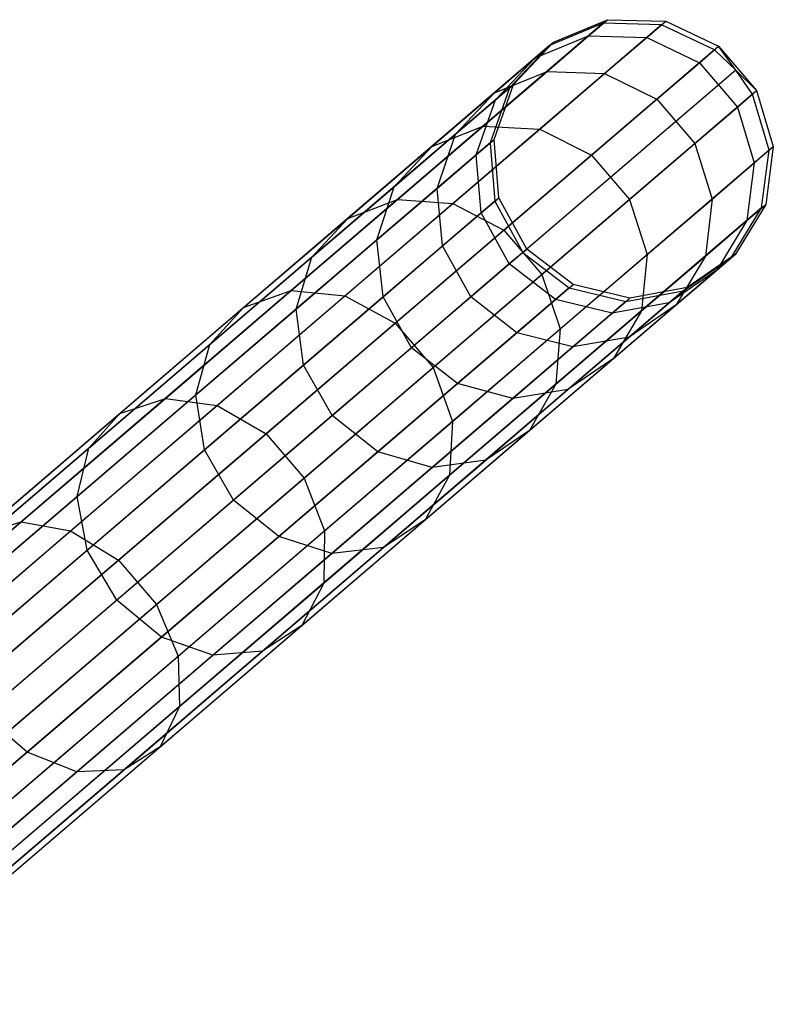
# Model space of a CAD drawing. Extents: x -189 to 189, y -189 to 189.
# Tile 563 of 591: x 138.76 to 144.13, y 116.6 to 123.61. Entities that reach past the tile are written whole.
import ezdxf

# ---------------------------------------------------------------- set-up
doc = ezdxf.new("R2010")
doc.units = 0
doc.header["$LTSCALE"] = 25.4
doc.layers.get('0').update_dxf_attribs({"linetype": 'CONTINUOUS'})

# ---------------------------------------------------------------- blocks, each defined once
blk = doc.blocks.new('CAMELEON-KENAI-C-12244_STL')
at = {"color": 0}
for p, q in [((142.564, 123.452, -28.8422), (142.9478, 123.6116, -28.8293)), ((142.564, 123.452, -28.8422), (142.9478, 123.6116, -28.8293)), ((142.8139, 123.4969, -26.7356), (142.9478, 123.6116, -28.8293)), ((142.8139, 123.4969, -26.7356), (142.9478, 123.6116, -28.8293)), ((142.9182, 123.5862, -30.93), (142.9478, 123.6116, -28.8293)), ((142.9182, 123.5862, -30.93), (142.9478, 123.6116, -28.8293)), ((142.9478, 123.6116, -28.8293), (143.3634, 123.6012, -28.8192)), ((142.9478, 123.6116, -28.8293), (143.3634, 123.6012, -28.8192)), ((143.2275, 123.4848, -26.6939), (143.3634, 123.6012, -28.8192)), ((143.2275, 123.4848, -26.6939), (143.3634, 123.6012, -28.8192)), ((143.3333, 123.5755, -30.9516), (143.3634, 123.6012, -28.8192)), ((143.3333, 123.5755, -30.9516), (143.3634, 123.6012, -28.8192)), ((143.3634, 123.6012, -28.8192), (143.7389, 123.4227, -28.8136)), ((143.3634, 123.6012, -28.8192), (143.7389, 123.4227, -28.8136)), ((142.9182, 123.5862, -30.93), (137.0769, 118.5817, -140.93)), ((142.9182, 123.5862, -30.93), (137.0769, 118.5817, -140.93)), ((143.3333, 123.5755, -30.9516), (137.492, 118.571, -140.9516)), ((143.3333, 123.5755, -30.9516), (137.492, 118.571, -140.9516)), ((142.9182, 123.5862, -30.93), (142.535, 123.4271, -30.9024)), ((142.9182, 123.5862, -30.93), (142.535, 123.4271, -30.9024)), ((143.3333, 123.5755, -30.9516), (142.9182, 123.5862, -30.93)), ((143.3333, 123.5755, -30.9516), (142.9182, 123.5862, -30.93)), ((143.7086, 123.3968, -30.9634), (143.3333, 123.5755, -30.9516)), ((143.7086, 123.3968, -30.9634), (143.3333, 123.5755, -30.9516)), ((142.4328, 123.3395, -26.7889), (142.8139, 123.4969, -26.7356)), ((142.4328, 123.3395, -26.7889), (142.8139, 123.4969, -26.7356)), ((142.518, 123.2434, -24.6709), (142.8139, 123.4969, -26.7356)), ((142.518, 123.2434, -24.6709), (142.8139, 123.4969, -26.7356)), ((142.8139, 123.4969, -26.7356), (143.2275, 123.4848, -26.6939)), ((142.8139, 123.4969, -26.7356), (143.2275, 123.4848, -26.6939)), ((142.9271, 123.2275, -24.5981), (143.2275, 123.4848, -26.6939)), ((142.9271, 123.2275, -24.5981), (143.2275, 123.4848, -26.6939)), ((143.2275, 123.4848, -26.6939), (143.6019, 123.3054, -26.6711)), ((143.2275, 123.4848, -26.6939), (143.6019, 123.3054, -26.6711)), ((142.535, 123.4271, -30.9024), (136.6937, 118.4226, -140.9024)), ((142.535, 123.4271, -30.9024), (136.6937, 118.4226, -140.9024)), ((143.7086, 123.3968, -30.9634), (137.8673, 118.3923, -140.9634)), ((143.7086, 123.3968, -30.9634), (137.8673, 118.3923, -140.9634)), ((142.535, 123.4271, -30.9024), (142.25, 123.1257, -30.8736)), ((142.535, 123.4271, -30.9024), (142.25, 123.1257, -30.8736)), ((142.2784, 123.1501, -28.8557), (142.564, 123.452, -28.8422)), ((142.2784, 123.1501, -28.8557), (142.564, 123.452, -28.8422)), ((142.4328, 123.3395, -26.7889), (142.564, 123.452, -28.8422)), ((142.4328, 123.3395, -26.7889), (142.564, 123.452, -28.8422)), ((142.535, 123.4271, -30.9024), (142.564, 123.452, -28.8422)), ((142.535, 123.4271, -30.9024), (142.564, 123.452, -28.8422)), ((143.6019, 123.3054, -26.6711), (143.7389, 123.4227, -28.8136)), ((143.6019, 123.3054, -26.6711), (143.7389, 123.4227, -28.8136)), ((143.7086, 123.3968, -30.9634), (143.7389, 123.4227, -28.8136)), ((143.7086, 123.3968, -30.9634), (143.7389, 123.4227, -28.8136)), ((143.8604, 123.2531, -30.9649), (143.7086, 123.3968, -30.9634)), ((143.8604, 123.2531, -30.9649), (143.7086, 123.3968, -30.9634)), ((143.8604, 123.2531, -30.9649), (143.7389, 123.4227, -28.8136)), ((143.7389, 123.4227, -28.8136), (144.0094, 123.1069, -28.8136)), ((143.8604, 123.2531, -30.9649), (143.7389, 123.4227, -28.8136)), ((143.7389, 123.4227, -28.8136), (144.0094, 123.1069, -28.8136)), ((142.1426, 123.0909, -24.7641), (142.4328, 123.3395, -26.7889)), ((142.1426, 123.0909, -24.7641), (142.4328, 123.3395, -26.7889)), ((142.1499, 123.0399, -26.8446), (142.4328, 123.3395, -26.7889)), ((142.1499, 123.0399, -26.8446), (142.4328, 123.3395, -26.7889)), ((143.8604, 123.2531, -30.9649), (138.0191, 118.2486, -140.9649)), ((143.8604, 123.2531, -30.9649), (138.0191, 118.2486, -140.9649)), ((143.2991, 123.0459, -24.5583), (143.6019, 123.3054, -26.6711)), ((143.2991, 123.0459, -24.5583), (143.6019, 123.3054, -26.6711)), ((143.6019, 123.3054, -26.6711), (143.8725, 122.9896, -26.6711)), ((143.6019, 123.3054, -26.6711), (143.8725, 122.9896, -26.6711)), ((143.9792, 123.081, -30.9634), (143.8604, 123.2531, -30.9649)), ((143.8604, 123.2531, -30.9649), (144.0094, 123.1069, -28.8136)), ((143.8604, 123.2531, -30.9649), (144.0094, 123.1069, -28.8136)), ((143.9792, 123.081, -30.9634), (143.8604, 123.2531, -30.9649)), ((142.0632, 122.8537, -22.657), (142.518, 123.2434, -24.6709)), ((142.0632, 122.8537, -22.657), (142.518, 123.2434, -24.6709)), ((142.1426, 123.0909, -24.7641), (142.518, 123.2434, -24.6709)), ((142.1426, 123.0909, -24.7641), (142.518, 123.2434, -24.6709)), ((142.4654, 122.8319, -22.5538), (142.9271, 123.2275, -24.5981)), ((142.4654, 122.8319, -22.5538), (142.9271, 123.2275, -24.5981)), ((142.518, 123.2434, -24.6709), (142.9271, 123.2275, -24.5981)), ((142.518, 123.2434, -24.6709), (142.9271, 123.2275, -24.5981)), ((142.9271, 123.2275, -24.5981), (143.2991, 123.0459, -24.5583)), ((142.9271, 123.2275, -24.5981), (143.2991, 123.0459, -24.5583)), ((142.25, 123.1257, -30.8736), (136.4087, 118.1212, -140.8736)), ((142.25, 123.1257, -30.8736), (136.4087, 118.1212, -140.8736)), ((142.25, 123.1257, -30.8736), (142.1125, 122.7341, -30.8485)), ((142.25, 123.1257, -30.8736), (142.1125, 122.7341, -30.8485)), ((142.1404, 122.758, -28.8675), (142.2784, 123.1501, -28.8557)), ((142.1404, 122.758, -28.8675), (142.2784, 123.1501, -28.8557)), ((142.1499, 123.0399, -26.8446), (142.2784, 123.1501, -28.8557)), ((142.1499, 123.0399, -26.8446), (142.2784, 123.1501, -28.8557)), ((142.25, 123.1257, -30.8736), (142.2784, 123.1501, -28.8557)), ((142.25, 123.1257, -30.8736), (142.2784, 123.1501, -28.8557)), ((143.9792, 123.081, -30.9634), (138.1378, 118.0765, -140.9634)), ((143.9792, 123.081, -30.9634), (138.1378, 118.0765, -140.9634)), ((141.6965, 122.7087, -22.789), (142.1426, 123.0909, -24.7641)), ((141.6965, 122.7087, -22.789), (142.1426, 123.0909, -24.7641)), ((141.8656, 122.7964, -24.8615), (142.1426, 123.0909, -24.7641)), ((141.8656, 122.7964, -24.8615), (142.1426, 123.0909, -24.7641)), ((141.8656, 122.7964, -24.8615), (142.1499, 123.0399, -26.8446)), ((141.8656, 122.7964, -24.8615), (142.1499, 123.0399, -26.8446)), ((142.0141, 122.6498, -26.8932), (142.1499, 123.0399, -26.8446)), ((142.0141, 122.6498, -26.8932), (142.1499, 123.0399, -26.8446)), ((142.8336, 122.6471, -22.4974), (143.2991, 123.0459, -24.5583)), ((142.8336, 122.6471, -22.4974), (143.2991, 123.0459, -24.5583)), ((143.2991, 123.0459, -24.5583), (143.5696, 122.7301, -24.5583)), ((143.2991, 123.0459, -24.5583), (143.5696, 122.7301, -24.5583)), ((143.8725, 122.9896, -26.6711), (144.0094, 123.1069, -28.8136)), ((143.8725, 122.9896, -26.6711), (144.0094, 123.1069, -28.8136)), ((143.9792, 123.081, -30.9634), (144.0094, 123.1069, -28.8136)), ((143.9792, 123.081, -30.9634), (144.0094, 123.1069, -28.8136)), ((144.0982, 122.6827, -30.9516), (143.9792, 123.081, -30.9634)), ((144.0982, 122.6827, -30.9516), (143.9792, 123.081, -30.9634)), ((144.0094, 123.1069, -28.8136), (144.1282, 122.7085, -28.8192)), ((144.0094, 123.1069, -28.8136), (144.1282, 122.7085, -28.8192)), ((143.5696, 122.7301, -24.5583), (143.8725, 122.9896, -26.6711)), ((143.5696, 122.7301, -24.5583), (143.8725, 122.9896, -26.6711)), ((143.8725, 122.9896, -26.6711), (143.9923, 122.5921, -26.6939)), ((143.8725, 122.9896, -26.6711), (143.9923, 122.5921, -26.6939)), ((141.4542, 122.3319, -20.7149), (142.0632, 122.8537, -22.657)), ((141.4542, 122.3319, -20.7149), (142.0632, 122.8537, -22.657)), ((141.6965, 122.7087, -22.789), (142.0632, 122.8537, -22.657)), ((141.6965, 122.7087, -22.789), (142.0632, 122.8537, -22.657)), ((141.8472, 122.3023, -20.5825), (142.4654, 122.8319, -22.5538)), ((141.8472, 122.3023, -20.5825), (142.4654, 122.8319, -22.5538)), ((142.0632, 122.8537, -22.657), (142.4654, 122.8319, -22.5538)), ((142.0632, 122.8537, -22.657), (142.4654, 122.8319, -22.5538)), ((142.4654, 122.8319, -22.5538), (142.8336, 122.6471, -22.4974)), ((142.4654, 122.8319, -22.5538), (142.8336, 122.6471, -22.4974)), ((141.4287, 122.4221, -22.927), (141.8656, 122.7964, -24.8615)), ((141.4287, 122.4221, -22.927), (141.8656, 122.7964, -24.8615)), ((141.7351, 122.4108, -24.9463), (141.8656, 122.7964, -24.8615)), ((141.7351, 122.4108, -24.9463), (141.8656, 122.7964, -24.8615)), ((142.0141, 122.6498, -26.8932), (142.1404, 122.758, -28.8675)), ((142.0141, 122.6498, -26.8932), (142.1404, 122.758, -28.8675)), ((142.1125, 122.7341, -30.8485), (142.1404, 122.758, -28.8675)), ((142.1125, 122.7341, -30.8485), (142.1404, 122.758, -28.8675)), ((142.1738, 122.3436, -28.8755), (142.1404, 122.758, -28.8675)), ((142.1738, 122.3436, -28.8755), (142.1404, 122.758, -28.8675)), ((142.1125, 122.7341, -30.8485), (136.2712, 117.7296, -140.8484)), ((142.1125, 122.7341, -30.8485), (136.2712, 117.7296, -140.8484)), ((141.0992, 122.197, -20.8844), (141.6965, 122.7087, -22.789)), ((141.0992, 122.197, -20.8844), (141.6965, 122.7087, -22.789)), ((141.4287, 122.4221, -22.927), (141.6965, 122.7087, -22.789)), ((141.4287, 122.4221, -22.927), (141.6965, 122.7087, -22.789)), ((142.1125, 122.7341, -30.8485), (142.1462, 122.32, -30.8314)), ((142.1125, 122.7341, -30.8485), (142.1462, 122.32, -30.8314)), ((143.1042, 122.3314, -22.4974), (143.5696, 122.7301, -24.5583)), ((143.1042, 122.3314, -22.4974), (143.5696, 122.7301, -24.5583)), ((143.5696, 122.7301, -24.5583), (143.692, 122.3347, -24.5981)), ((143.5696, 122.7301, -24.5583), (143.692, 122.3347, -24.5981)), ((143.9923, 122.5921, -26.6939), (144.1282, 122.7085, -28.8192)), ((143.9923, 122.5921, -26.6939), (144.1282, 122.7085, -28.8192)), ((144.1282, 122.7085, -28.8192), (144.0747, 122.2962, -28.8293)), ((144.1282, 122.7085, -28.8192), (144.0747, 122.2962, -28.8293)), ((144.0982, 122.6827, -30.9516), (144.1282, 122.7085, -28.8192)), ((144.0982, 122.6827, -30.9516), (144.1282, 122.7085, -28.8192)), ((144.0982, 122.6827, -30.9516), (138.2569, 117.6782, -140.9516)), ((144.0982, 122.6827, -30.9516), (138.2569, 117.6782, -140.9516)), ((141.7351, 122.4108, -24.9463), (142.0141, 122.6498, -26.8932)), ((141.7351, 122.4108, -24.9463), (142.0141, 122.6498, -26.8932)), ((142.0491, 122.2368, -26.9262), (142.0141, 122.6498, -26.8932)), ((142.0491, 122.2368, -26.9262), (142.0141, 122.6498, -26.8932)), ((142.2104, 122.1132, -20.51), (142.8336, 122.6471, -22.4974)), ((142.2104, 122.1132, -20.51), (142.8336, 122.6471, -22.4974)), ((142.8336, 122.6471, -22.4974), (143.1042, 122.3314, -22.4974)), ((142.8336, 122.6471, -22.4974), (143.1042, 122.3314, -22.4974)), ((144.0451, 122.2709, -30.93), (144.0982, 122.6827, -30.9516)), ((144.0451, 122.2709, -30.93), (144.0982, 122.6827, -30.9516)), ((143.692, 122.3347, -24.5981), (143.9923, 122.5921, -26.6939)), ((143.692, 122.3347, -24.5981), (143.9923, 122.5921, -26.6939)), ((143.9923, 122.5921, -26.6939), (143.9408, 122.1816, -26.7356)), ((143.9923, 122.5921, -26.6939), (143.9408, 122.1816, -26.7356)), ((140.8438, 121.9209, -21.0616), (141.4287, 122.4221, -22.927)), ((140.8438, 121.9209, -21.0616), (141.4287, 122.4221, -22.927)), ((141.3062, 122.0433, -23.0472), (141.4287, 122.4221, -22.927)), ((141.3062, 122.0433, -23.0472), (141.4287, 122.4221, -22.927)), ((141.3062, 122.0433, -23.0472), (141.7351, 122.4108, -24.9463)), ((141.3062, 122.0433, -23.0472), (141.7351, 122.4108, -24.9463)), ((141.7736, 122.0008, -25.0039), (141.7351, 122.4108, -24.9463)), ((141.7736, 122.0008, -25.0039), (141.7351, 122.4108, -24.9463)), ((142.0491, 122.2368, -26.9262), (142.1738, 122.3436, -28.8755)), ((142.0491, 122.2368, -26.9262), (142.1738, 122.3436, -28.8755)), ((142.1462, 122.32, -30.8314), (142.1738, 122.3436, -28.8755)), ((142.1462, 122.32, -30.8314), (142.1738, 122.3436, -28.8755)), ((142.3728, 121.9785, -28.8783), (142.1738, 122.3436, -28.8755)), ((142.3728, 121.9785, -28.8783), (142.1738, 122.3436, -28.8755)), ((142.1462, 122.32, -30.8314), (136.3049, 117.3155, -140.8314)), ((142.1462, 122.32, -30.8314), (136.3049, 117.3155, -140.8314)), ((144.0451, 122.2709, -30.93), (138.2038, 117.2664, -140.93)), ((144.0451, 122.2709, -30.93), (138.2038, 117.2664, -140.93)), ((140.6974, 121.6836, -18.8651), (141.4542, 122.3319, -20.7149)), ((140.6974, 121.6836, -18.8651), (141.4542, 122.3319, -20.7149)), ((141.0791, 121.6442, -18.7048), (141.8472, 122.3023, -20.5825)), ((141.0791, 121.6442, -18.7048), (141.8472, 122.3023, -20.5825)), ((141.0992, 122.197, -20.8844), (141.4542, 122.3319, -20.7149)), ((141.0992, 122.197, -20.8844), (141.4542, 122.3319, -20.7149)), ((141.4542, 122.3319, -20.7149), (141.8472, 122.3023, -20.5825)), ((141.4542, 122.3319, -20.7149), (141.8472, 122.3023, -20.5825)), ((141.8472, 122.3023, -20.5825), (142.2104, 122.1132, -20.51)), ((141.8472, 122.3023, -20.5825), (142.2104, 122.1132, -20.51)), ((142.1462, 122.32, -30.8314), (142.3453, 121.955, -30.8254)), ((142.1462, 122.32, -30.8314), (142.3453, 121.955, -30.8254)), ((142.481, 121.7974, -20.51), (143.1042, 122.3314, -22.4974)), ((142.481, 121.7974, -20.51), (143.1042, 122.3314, -22.4974)), ((143.1042, 122.3314, -22.4974), (143.2303, 121.9392, -22.5538)), ((143.1042, 122.3314, -22.4974), (143.2303, 121.9392, -22.5538)), ((143.2303, 121.9392, -22.5538), (143.692, 122.3347, -24.5981)), ((143.2303, 121.9392, -22.5538), (143.692, 122.3347, -24.5981)), ((143.692, 122.3347, -24.5981), (143.6449, 121.928, -24.6709)), ((143.692, 122.3347, -24.5981), (143.6449, 121.928, -24.6709)), ((143.8291, 121.9166, -30.9024), (144.0451, 122.2709, -30.93)), ((143.8291, 121.9166, -30.9024), (144.0451, 122.2709, -30.93)), ((144.0747, 122.2962, -28.8293), (143.8581, 121.9415, -28.8422)), ((144.0747, 122.2962, -28.8293), (143.8581, 121.9415, -28.8422)), ((143.9408, 122.1816, -26.7356), (144.0747, 122.2962, -28.8293)), ((143.9408, 122.1816, -26.7356), (144.0747, 122.2962, -28.8293)), ((144.0451, 122.2709, -30.93), (144.0747, 122.2962, -28.8293)), ((144.0451, 122.2709, -30.93), (144.0747, 122.2962, -28.8293)), ((140.3571, 121.5612, -19.0703), (141.0992, 122.197, -20.8844)), ((140.3571, 121.5612, -19.0703), (141.0992, 122.197, -20.8844)), ((140.8438, 121.9209, -21.0616), (141.0992, 122.197, -20.8844)), ((140.8438, 121.9209, -21.0616), (141.0992, 122.197, -20.8844)), ((141.7736, 122.0008, -25.0039), (142.0491, 122.2368, -26.9262)), ((141.7736, 122.0008, -25.0039), (142.0491, 122.2368, -26.9262)), ((142.2487, 121.8722, -26.9378), (142.0491, 122.2368, -26.9262)), ((142.2487, 121.8722, -26.9378), (142.0491, 122.2368, -26.9262)), ((143.6449, 121.928, -24.6709), (143.9408, 122.1816, -26.7356)), ((143.6449, 121.928, -24.6709), (143.9408, 122.1816, -26.7356)), ((143.9408, 122.1816, -26.7356), (143.7269, 121.829, -26.7889)), ((143.9408, 122.1816, -26.7356), (143.7269, 121.829, -26.7889)), ((141.436, 121.4498, -18.6171), (142.2104, 122.1132, -20.51)), ((141.436, 121.4498, -18.6171), (142.2104, 122.1132, -20.51)), ((142.2104, 122.1132, -20.51), (142.481, 121.7974, -20.51)), ((142.2104, 122.1132, -20.51), (142.481, 121.7974, -20.51)), ((140.7319, 121.5513, -21.2159), (141.3062, 122.0433, -23.0472)), ((140.7319, 121.5513, -21.2159), (141.3062, 122.0433, -23.0472)), ((141.3501, 121.638, -23.1288), (141.3062, 122.0433, -23.0472)), ((141.3501, 121.638, -23.1288), (141.3062, 122.0433, -23.0472)), ((141.3501, 121.638, -23.1288), (141.7736, 122.0008, -25.0039)), ((141.3501, 121.638, -23.1288), (141.7736, 122.0008, -25.0039)), ((141.9744, 121.6372, -25.0242), (141.7736, 122.0008, -25.0039)), ((141.9744, 121.6372, -25.0242), (141.7736, 122.0008, -25.0039)), ((142.3453, 121.955, -30.8254), (136.504, 116.9505, -140.8254)), ((142.3453, 121.955, -30.8254), (136.504, 116.9505, -140.8254)), ((143.8291, 121.9166, -30.9024), (137.9878, 116.9121, -140.9024)), ((143.8291, 121.9166, -30.9024), (137.9878, 116.9121, -140.9024)), ((140.1169, 121.2981, -19.2848), (140.8438, 121.9209, -21.0616)), ((140.1169, 121.2981, -19.2848), (140.8438, 121.9209, -21.0616)), ((140.7319, 121.5513, -21.2159), (140.8438, 121.9209, -21.0616)), ((140.7319, 121.5513, -21.2159), (140.8438, 121.9209, -21.0616)), ((142.3728, 121.9785, -28.8783), (142.2487, 121.8722, -26.9378)), ((142.3728, 121.9785, -28.8783), (142.2487, 121.8722, -26.9378)), ((142.3453, 121.955, -30.8254), (142.3728, 121.9785, -28.8783)), ((142.3453, 121.955, -30.8254), (142.3728, 121.9785, -28.8783)), ((142.3453, 121.955, -30.8254), (142.6754, 121.7022, -30.8314)), ((142.3453, 121.955, -30.8254), (142.6754, 121.7022, -30.8314)), ((142.703, 121.7258, -28.8755), (142.3728, 121.9785, -28.8783)), ((142.703, 121.7258, -28.8755), (142.3728, 121.9785, -28.8783)), ((142.6121, 121.4095, -20.5825), (143.2303, 121.9392, -22.5538)), ((142.6121, 121.4095, -20.5825), (143.2303, 121.9392, -22.5538)), ((143.2303, 121.9392, -22.5538), (143.1901, 121.5384, -22.657)), ((143.2303, 121.9392, -22.5538), (143.1901, 121.5384, -22.657)), ((143.1901, 121.5384, -22.657), (143.6449, 121.928, -24.6709)), ((143.1901, 121.5384, -22.657), (143.6449, 121.928, -24.6709)), ((143.6449, 121.928, -24.6709), (143.4367, 121.5804, -24.7641)), ((143.6449, 121.928, -24.6709), (143.4367, 121.5804, -24.7641)), ((143.4876, 121.6812, -30.8736), (143.8291, 121.9166, -30.9024)), ((143.4876, 121.6812, -30.8736), (143.8291, 121.9166, -30.9024)), ((143.8581, 121.9415, -28.8422), (143.516, 121.7056, -28.8557)), ((143.8581, 121.9415, -28.8422), (143.516, 121.7056, -28.8557)), ((143.7269, 121.829, -26.7889), (143.8581, 121.9415, -28.8422)), ((143.7269, 121.829, -26.7889), (143.8581, 121.9415, -28.8422)), ((143.8291, 121.9166, -30.9024), (143.8581, 121.9415, -28.8422)), ((143.8291, 121.9166, -30.9024), (143.8581, 121.9415, -28.8422)), ((142.2487, 121.8722, -26.9378), (141.9744, 121.6372, -25.0242)), ((142.2487, 121.8722, -26.9378), (141.9744, 121.6372, -25.0242)), ((142.5784, 121.6191, -26.9262), (142.2487, 121.8722, -26.9378)), ((142.5784, 121.6191, -26.9262), (142.2487, 121.8722, -26.9378)), ((141.7066, 121.134, -18.6171), (142.481, 121.7974, -20.51)), ((141.7066, 121.134, -18.6171), (142.481, 121.7974, -20.51)), ((142.481, 121.7974, -20.51), (142.6121, 121.4095, -20.5825)), ((142.481, 121.7974, -20.51), (142.6121, 121.4095, -20.5825)), ((143.7269, 121.829, -26.7889), (143.3874, 121.5954, -26.8446)), ((143.7269, 121.829, -26.7889), (143.3874, 121.5954, -26.8446)), ((143.4367, 121.5804, -24.7641), (143.7269, 121.829, -26.7889)), ((143.4367, 121.5804, -24.7641), (143.7269, 121.829, -26.7889)), ((142.5784, 121.6191, -26.9262), (142.703, 121.7258, -28.8755)), ((142.5784, 121.6191, -26.9262), (142.703, 121.7258, -28.8755)), ((142.6754, 121.7022, -30.8314), (142.703, 121.7258, -28.8755)), ((142.6754, 121.7022, -30.8314), (142.703, 121.7258, -28.8755)), ((143.1074, 121.6293, -28.8675), (142.703, 121.7258, -28.8755)), ((143.1074, 121.6293, -28.8675), (142.703, 121.7258, -28.8755)), ((143.516, 121.7056, -28.8557), (143.1074, 121.6293, -28.8675)), ((143.516, 121.7056, -28.8557), (143.1074, 121.6293, -28.8675)), ((143.3874, 121.5954, -26.8446), (143.516, 121.7056, -28.8557)), ((143.3874, 121.5954, -26.8446), (143.516, 121.7056, -28.8557)), ((143.4876, 121.6812, -30.8736), (143.516, 121.7056, -28.8557)), ((143.4876, 121.6812, -30.8736), (143.516, 121.7056, -28.8557)), ((142.6754, 121.7022, -30.8314), (136.8342, 116.6977, -140.8314)), ((142.6754, 121.7022, -30.8314), (136.8342, 116.6977, -140.8314)), ((143.4876, 121.6812, -30.8736), (137.6463, 116.6767, -140.8736)), ((143.4876, 121.6812, -30.8736), (137.6463, 116.6767, -140.8736)), ((139.8009, 120.9154, -17.1271), (140.6974, 121.6836, -18.8651)), ((139.8009, 120.9154, -17.1271), (140.6974, 121.6836, -18.8651)), ((140.169, 120.8644, -16.9406), (141.0791, 121.6442, -18.7048)), ((140.169, 120.8644, -16.9406), (141.0791, 121.6442, -18.7048)), ((140.3571, 121.5612, -19.0703), (140.6974, 121.6836, -18.8651)), ((140.3571, 121.5612, -19.0703), (140.6974, 121.6836, -18.8651)), ((140.6974, 121.6836, -18.8651), (141.0791, 121.6442, -18.7048)), ((140.6974, 121.6836, -18.8651), (141.0791, 121.6442, -18.7048)), ((140.7831, 121.1522, -21.3207), (141.3501, 121.638, -23.1288)), ((140.7831, 121.1522, -21.3207), (141.3501, 121.638, -23.1288)), ((141.0791, 121.6442, -18.7048), (141.436, 121.4498, -18.6171)), ((141.0791, 121.6442, -18.7048), (141.436, 121.4498, -18.6171)), ((141.5529, 121.2761, -23.1577), (141.3501, 121.638, -23.1288)), ((141.5529, 121.2761, -23.1577), (141.3501, 121.638, -23.1288)), ((141.9744, 121.6372, -25.0242), (141.5529, 121.2761, -23.1577)), ((141.9744, 121.6372, -25.0242), (141.5529, 121.2761, -23.1577)), ((142.3029, 121.383, -25.0039), (141.9744, 121.6372, -25.0242)), ((142.3029, 121.383, -25.0039), (141.9744, 121.6372, -25.0242)), ((142.6754, 121.7022, -30.8314), (143.0795, 121.6054, -30.8485)), ((142.6754, 121.7022, -30.8314), (143.0795, 121.6054, -30.8485)), ((143.0795, 121.6054, -30.8485), (143.4876, 121.6812, -30.8736)), ((143.0795, 121.6054, -30.8485), (143.4876, 121.6812, -30.8736)), ((143.0795, 121.6054, -30.8485), (137.2382, 116.6009, -140.8484)), ((143.0795, 121.6054, -30.8485), (137.2382, 116.6009, -140.8484)), ((142.3029, 121.383, -25.0039), (142.5784, 121.6191, -26.9262)), ((142.3029, 121.383, -25.0039), (142.5784, 121.6191, -26.9262)), ((142.9812, 121.5212, -26.8932), (142.5784, 121.6191, -26.9262)), ((142.9812, 121.5212, -26.8932), (142.5784, 121.6191, -26.9262)), ((142.9812, 121.5212, -26.8932), (143.1074, 121.6293, -28.8675)), ((142.9812, 121.5212, -26.8932), (143.1074, 121.6293, -28.8675)), ((143.3874, 121.5954, -26.8446), (142.9812, 121.5212, -26.8932)), ((143.3874, 121.5954, -26.8446), (142.9812, 121.5212, -26.8932)), ((142.9906, 121.1982, -22.789), (143.4367, 121.5804, -24.7641)), ((142.9906, 121.1982, -22.789), (143.4367, 121.5804, -24.7641)), ((143.0795, 121.6054, -30.8485), (143.1074, 121.6293, -28.8675)), ((143.0795, 121.6054, -30.8485), (143.1074, 121.6293, -28.8675)), ((143.1032, 121.3519, -24.8615), (143.3874, 121.5954, -26.8446)), ((143.1032, 121.3519, -24.8615), (143.3874, 121.5954, -26.8446)), ((143.4367, 121.5804, -24.7641), (143.1032, 121.3519, -24.8615)), ((143.4367, 121.5804, -24.7641), (143.1032, 121.3519, -24.8615)), ((139.4778, 120.8079, -17.3658), (140.3571, 121.5612, -19.0703)), ((139.4778, 120.8079, -17.3658), (140.3571, 121.5612, -19.0703)), ((140.0184, 120.94, -19.4717), (140.7319, 121.5513, -21.2159)), ((140.0184, 120.94, -19.4717), (140.7319, 121.5513, -21.2159)), ((140.1169, 121.2981, -19.2848), (140.3571, 121.5612, -19.0703)), ((140.1169, 121.2981, -19.2848), (140.3571, 121.5612, -19.0703)), ((140.7831, 121.1522, -21.3207), (140.7319, 121.5513, -21.2159)), ((140.7831, 121.1522, -21.3207), (140.7319, 121.5513, -21.2159)), ((142.5811, 121.0166, -20.7149), (143.1901, 121.5384, -22.657)), ((142.5811, 121.0166, -20.7149), (143.1901, 121.5384, -22.657)), ((142.7021, 121.2821, -24.9463), (142.9812, 121.5212, -26.8932)), ((142.7021, 121.2821, -24.9463), (142.9812, 121.5212, -26.8932)), ((143.1901, 121.5384, -22.657), (142.9906, 121.1982, -22.789)), ((143.1901, 121.5384, -22.657), (142.9906, 121.1982, -22.789)), ((140.5186, 120.6637, -16.8385), (141.436, 121.4498, -18.6171)), ((140.5186, 120.6637, -16.8385), (141.436, 121.4498, -18.6171)), ((141.436, 121.4498, -18.6171), (141.7066, 121.134, -18.6171)), ((141.436, 121.4498, -18.6171), (141.7066, 121.134, -18.6171)), ((141.8439, 120.7514, -18.7048), (142.6121, 121.4095, -20.5825)), ((141.8439, 120.7514, -18.7048), (142.6121, 121.4095, -20.5825)), ((141.8794, 121.0202, -23.1288), (142.3029, 121.383, -25.0039)), ((141.8794, 121.0202, -23.1288), (142.3029, 121.383, -25.0039)), ((142.7021, 121.2821, -24.9463), (142.3029, 121.383, -25.0039)), ((142.7021, 121.2821, -24.9463), (142.3029, 121.383, -25.0039)), ((142.6121, 121.4095, -20.5825), (142.5811, 121.0166, -20.7149)), ((142.6121, 121.4095, -20.5825), (142.5811, 121.0166, -20.7149)), ((139.2557, 120.5603, -17.6154), (140.1169, 121.2981, -19.2848)), ((139.2557, 120.5603, -17.6154), (140.1169, 121.2981, -19.2848)), ((140.0184, 120.94, -19.4717), (140.1169, 121.2981, -19.2848)), ((140.0184, 120.94, -19.4717), (140.1169, 121.2981, -19.2848)), ((142.6663, 120.9776, -22.927), (143.1032, 121.3519, -24.8615)), ((142.6663, 120.9776, -22.927), (143.1032, 121.3519, -24.8615)), ((143.1032, 121.3519, -24.8615), (142.7021, 121.2821, -24.9463)), ((143.1032, 121.3519, -24.8615), (142.7021, 121.2821, -24.9463)), ((141.5529, 121.2761, -23.1577), (140.9884, 120.7925, -21.3577)), ((141.5529, 121.2761, -23.1577), (140.9884, 120.7925, -21.3577)), ((141.8794, 121.0202, -23.1288), (141.5529, 121.2761, -23.1577)), ((141.8794, 121.0202, -23.1288), (141.5529, 121.2761, -23.1577)), ((142.2732, 120.9146, -23.0472), (142.7021, 121.2821, -24.9463)), ((142.2732, 120.9146, -23.0472), (142.7021, 121.2821, -24.9463)), ((140.0786, 120.5485, -19.5985), (140.7831, 121.1522, -21.3207)), ((140.0786, 120.5485, -19.5985), (140.7831, 121.1522, -21.3207)), ((140.9884, 120.7925, -21.3577), (140.7831, 121.1522, -21.3207)), ((140.9884, 120.7925, -21.3577), (140.7831, 121.1522, -21.3207)), ((142.3933, 120.6865, -20.8844), (142.9906, 121.1982, -22.789)), ((142.3933, 120.6865, -20.8844), (142.9906, 121.1982, -22.789)), ((142.9906, 121.1982, -22.789), (142.6663, 120.9776, -22.927)), ((142.9906, 121.1982, -22.789), (142.6663, 120.9776, -22.927)), ((140.7891, 120.3479, -16.8385), (141.7066, 121.134, -18.6171)), ((140.7891, 120.3479, -16.8385), (141.7066, 121.134, -18.6171)), ((141.7066, 121.134, -18.6171), (141.8439, 120.7514, -18.7048)), ((141.7066, 121.134, -18.6171), (141.8439, 120.7514, -18.7048)), ((141.3124, 120.5344, -21.3207), (141.8794, 121.0202, -23.1288)), ((141.3124, 120.5344, -21.3207), (141.8794, 121.0202, -23.1288)), ((141.8243, 120.3682, -18.8651), (142.5811, 121.0166, -20.7149)), ((141.8243, 120.3682, -18.8651), (142.5811, 121.0166, -20.7149)), ((142.2732, 120.9146, -23.0472), (141.8794, 121.0202, -23.1288)), ((142.2732, 120.9146, -23.0472), (141.8794, 121.0202, -23.1288)), ((142.5811, 121.0166, -20.7149), (142.3933, 120.6865, -20.8844)), ((142.5811, 121.0166, -20.7149), (142.3933, 120.6865, -20.8844)), ((139.1729, 120.2156, -17.8327), (140.0184, 120.94, -19.4717)), ((139.1729, 120.2156, -17.8327), (140.0184, 120.94, -19.4717)), ((140.0786, 120.5485, -19.5985), (140.0184, 120.94, -19.4717)), ((140.0786, 120.5485, -19.5985), (140.0184, 120.94, -19.4717)), ((142.0813, 120.4764, -21.0616), (142.6663, 120.9776, -22.927)), ((142.0813, 120.4764, -21.0616), (142.6663, 120.9776, -22.927)), ((142.6663, 120.9776, -22.927), (142.2732, 120.9146, -23.0472)), ((142.6663, 120.9776, -22.927), (142.2732, 120.9146, -23.0472)), ((138.7739, 120.0356, -15.519), (139.8009, 120.9154, -17.1271)), ((138.7739, 120.0356, -15.519), (139.8009, 120.9154, -17.1271)), ((139.1266, 119.9713, -15.3083), (140.169, 120.8644, -16.9406)), ((139.1266, 119.9713, -15.3083), (140.169, 120.8644, -16.9406)), ((139.4778, 120.8079, -17.3658), (139.8009, 120.9154, -17.1271)), ((139.4778, 120.8079, -17.3658), (139.8009, 120.9154, -17.1271)), ((139.8009, 120.9154, -17.1271), (140.169, 120.8644, -16.9406)), ((139.8009, 120.9154, -17.1271), (140.169, 120.8644, -16.9406)), ((140.169, 120.8644, -16.9406), (140.5186, 120.6637, -16.8385)), ((140.169, 120.8644, -16.9406), (140.5186, 120.6637, -16.8385)), ((141.699, 120.4226, -21.2159), (142.2732, 120.9146, -23.0472)), ((141.699, 120.4226, -21.2159), (142.2732, 120.9146, -23.0472)), ((138.4707, 119.945, -15.7887), (139.4778, 120.8079, -17.3658)), ((138.4707, 119.945, -15.7887), (139.4778, 120.8079, -17.3658)), ((139.2557, 120.5603, -17.6154), (139.4778, 120.8079, -17.3658)), ((139.2557, 120.5603, -17.6154), (139.4778, 120.8079, -17.3658)), ((140.9884, 120.7925, -21.3577), (140.287, 120.1916, -19.6433)), ((140.9884, 120.7925, -21.3577), (140.287, 120.1916, -19.6433)), ((140.9338, 119.9717, -16.9406), (141.8439, 120.7514, -18.7048)), ((140.9338, 119.9717, -16.9406), (141.8439, 120.7514, -18.7048)), ((141.3124, 120.5344, -21.3207), (140.9884, 120.7925, -21.3577)), ((141.3124, 120.5344, -21.3207), (140.9884, 120.7925, -21.3577)), ((141.8439, 120.7514, -18.7048), (141.8243, 120.3682, -18.8651)), ((141.8439, 120.7514, -18.7048), (141.8243, 120.3682, -18.8651)), ((139.4677, 119.7633, -15.1929), (140.5186, 120.6637, -16.8385)), ((139.4677, 119.7633, -15.1929), (140.5186, 120.6637, -16.8385)), ((140.5186, 120.6637, -16.8385), (140.7891, 120.3479, -16.8385)), ((140.5186, 120.6637, -16.8385), (140.7891, 120.3479, -16.8385)), ((141.6512, 120.0507, -19.0703), (142.3933, 120.6865, -20.8844)), ((141.6512, 120.0507, -19.0703), (142.3933, 120.6865, -20.8844)), ((142.3933, 120.6865, -20.8844), (142.0813, 120.4764, -21.0616)), ((142.3933, 120.6865, -20.8844), (142.0813, 120.4764, -21.0616)), ((138.2693, 119.7152, -16.0708), (139.2557, 120.5603, -17.6154)), ((138.2693, 119.7152, -16.0708), (139.2557, 120.5603, -17.6154)), ((139.1729, 120.2156, -17.8327), (139.2557, 120.5603, -17.6154)), ((139.1729, 120.2156, -17.8327), (139.2557, 120.5603, -17.6154)), ((139.2438, 119.8334, -17.9803), (140.0786, 120.5485, -19.5985)), ((139.2438, 119.8334, -17.9803), (140.0786, 120.5485, -19.5985)), ((140.287, 120.1916, -19.6433), (140.0786, 120.5485, -19.5985)), ((140.287, 120.1916, -19.6433), (140.0786, 120.5485, -19.5985)), ((140.6078, 119.9308, -19.5985), (141.3124, 120.5344, -21.3207)), ((140.6078, 119.9308, -19.5985), (141.3124, 120.5344, -21.3207)), ((141.699, 120.4226, -21.2159), (141.3124, 120.5344, -21.3207)), ((141.699, 120.4226, -21.2159), (141.3124, 120.5344, -21.3207)), ((141.3544, 119.8537, -19.2848), (142.0813, 120.4764, -21.0616)), ((141.3544, 119.8537, -19.2848), (142.0813, 120.4764, -21.0616)), ((142.0813, 120.4764, -21.0616), (141.699, 120.4226, -21.2159)), ((142.0813, 120.4764, -21.0616), (141.699, 120.4226, -21.2159)), ((140.9854, 119.8113, -19.4717), (141.699, 120.4226, -21.2159)), ((140.9854, 119.8113, -19.4717), (141.699, 120.4226, -21.2159)), ((139.7382, 119.4476, -15.1929), (140.7891, 120.3479, -16.8385)), ((139.7382, 119.4476, -15.1929), (140.7891, 120.3479, -16.8385)), ((140.7891, 120.3479, -16.8385), (140.9338, 119.9717, -16.9406)), ((140.7891, 120.3479, -16.8385), (140.9338, 119.9717, -16.9406)), ((140.9278, 119.6001, -17.1271), (141.8243, 120.3682, -18.8651)), ((140.9278, 119.6001, -17.1271), (141.8243, 120.3682, -18.8651)), ((141.8243, 120.3682, -18.8651), (141.6512, 120.0507, -19.0703)), ((141.8243, 120.3682, -18.8651), (141.6512, 120.0507, -19.0703)), ((138.2045, 119.386, -16.3164), (139.1729, 120.2156, -17.8327)), ((138.2045, 119.386, -16.3164), (139.1729, 120.2156, -17.8327)), ((139.2438, 119.8334, -17.9803), (139.1729, 120.2156, -17.8327)), ((139.2438, 119.8334, -17.9803), (139.1729, 120.2156, -17.8327)), ((140.287, 120.1916, -19.6433), (139.4561, 119.4796, -18.0324)), ((140.287, 120.1916, -19.6433), (139.4561, 119.4796, -18.0324)), ((140.6078, 119.9308, -19.5985), (140.287, 120.1916, -19.6433)), ((140.6078, 119.9308, -19.5985), (140.287, 120.1916, -19.6433)), ((137.6273, 119.0533, -14.0578), (138.7739, 120.0356, -15.519)), ((137.6273, 119.0533, -14.0578), (138.7739, 120.0356, -15.519)), ((138.4707, 119.945, -15.7887), (138.7739, 120.0356, -15.519)), ((138.4707, 119.945, -15.7887), (138.7739, 120.0356, -15.519)), ((138.7739, 120.0356, -15.519), (139.1266, 119.9713, -15.3083)), ((138.7739, 120.0356, -15.519), (139.1266, 119.9713, -15.3083)), ((140.7719, 119.2974, -17.3658), (141.6512, 120.0507, -19.0703)), ((140.7719, 119.2974, -17.3658), (141.6512, 120.0507, -19.0703)), ((141.6512, 120.0507, -19.0703), (141.3544, 119.8537, -19.2848)), ((141.6512, 120.0507, -19.0703), (141.3544, 119.8537, -19.2848)), ((137.9627, 118.9742, -13.8251), (139.1266, 119.9713, -15.3083)), ((137.9627, 118.9742, -13.8251), (139.1266, 119.9713, -15.3083)), ((139.1266, 119.9713, -15.3083), (139.4677, 119.7633, -15.1929)), ((139.1266, 119.9713, -15.3083), (139.4677, 119.7633, -15.1929)), ((139.8914, 119.0786, -15.3083), (140.9338, 119.9717, -16.9406)), ((139.8914, 119.0786, -15.3083), (140.9338, 119.9717, -16.9406)), ((140.9338, 119.9717, -16.9406), (140.9278, 119.6001, -17.1271)), ((140.9338, 119.9717, -16.9406), (140.9278, 119.6001, -17.1271)), ((139.7731, 119.2156, -17.9803), (140.6078, 119.9308, -19.5985)), ((139.7731, 119.2156, -17.9803), (140.6078, 119.9308, -19.5985)), ((140.9854, 119.8113, -19.4717), (140.6078, 119.9308, -19.5985)), ((140.9854, 119.8113, -19.4717), (140.6078, 119.9308, -19.5985)), ((138.2877, 119.0142, -16.4831), (139.2438, 119.8334, -17.9803)), ((138.2877, 119.0142, -16.4831), (139.2438, 119.8334, -17.9803)), ((139.4561, 119.4796, -18.0324), (139.2438, 119.8334, -17.9803)), ((139.4561, 119.4796, -18.0324), (139.2438, 119.8334, -17.9803)), ((140.4932, 119.1159, -17.6154), (141.3544, 119.8537, -19.2848)), ((140.4932, 119.1159, -17.6154), (141.3544, 119.8537, -19.2848)), ((141.3544, 119.8537, -19.2848), (140.9854, 119.8113, -19.4717)), ((141.3544, 119.8537, -19.2848), (140.9854, 119.8113, -19.4717)), ((138.2943, 118.7581, -13.6976), (139.4677, 119.7633, -15.1929)), ((138.2943, 118.7581, -13.6976), (139.4677, 119.7633, -15.1929)), ((139.4677, 119.7633, -15.1929), (139.7382, 119.4476, -15.1929)), ((139.4677, 119.7633, -15.1929), (139.7382, 119.4476, -15.1929)), ((140.1399, 119.0869, -17.8327), (140.9854, 119.8113, -19.4717)), ((140.1399, 119.0869, -17.8327), (140.9854, 119.8113, -19.4717)), ((139.9008, 118.7203, -15.519), (140.9278, 119.6001, -17.1271)), ((139.9008, 118.7203, -15.519), (140.9278, 119.6001, -17.1271)), ((140.9278, 119.6001, -17.1271), (140.7719, 119.2974, -17.3658)), ((140.9278, 119.6001, -17.1271), (140.7719, 119.2974, -17.3658)), ((139.4561, 119.4796, -18.0324), (138.5043, 118.6642, -16.542)), ((139.4561, 119.4796, -18.0324), (138.5043, 118.6642, -16.542)), ((139.7731, 119.2156, -17.9803), (139.4561, 119.4796, -18.0324)), ((139.7731, 119.2156, -17.9803), (139.4561, 119.4796, -18.0324)), ((138.5649, 118.4423, -13.6976), (139.7382, 119.4476, -15.1929)), ((138.5649, 118.4423, -13.6976), (139.7382, 119.4476, -15.1929)), ((139.7382, 119.4476, -15.1929), (139.8914, 119.0786, -15.3083)), ((139.7382, 119.4476, -15.1929), (139.8914, 119.0786, -15.3083)), ((139.7648, 118.4345, -15.7887), (140.7719, 119.2974, -17.3658)), ((139.7648, 118.4345, -15.7887), (140.7719, 119.2974, -17.3658)), ((140.7719, 119.2974, -17.3658), (140.4932, 119.1159, -17.6154)), ((140.7719, 119.2974, -17.3658), (140.4932, 119.1159, -17.6154)), ((138.8169, 118.3964, -16.4831), (139.7731, 119.2156, -17.9803)), ((138.8169, 118.3964, -16.4831), (139.7731, 119.2156, -17.9803)), ((140.1399, 119.0869, -17.8327), (139.7731, 119.2156, -17.9803)), ((140.1399, 119.0869, -17.8327), (139.7731, 119.2156, -17.9803)), ((139.5068, 118.2707, -16.0708), (140.4932, 119.1159, -17.6154)), ((139.5068, 118.2707, -16.0708), (140.4932, 119.1159, -17.6154)), ((140.4932, 119.1159, -17.6154), (140.1399, 119.0869, -17.8327)), ((140.4932, 119.1159, -17.6154), (140.1399, 119.0869, -17.8327)), ((138.7276, 118.0815, -13.8251), (139.8914, 119.0786, -15.3083)), ((138.7276, 118.0815, -13.8251), (139.8914, 119.0786, -15.3083)), ((139.1715, 118.2573, -16.3164), (140.1399, 119.0869, -17.8327)), ((139.1715, 118.2573, -16.3164), (140.1399, 119.0869, -17.8327)), ((139.8914, 119.0786, -15.3083), (139.9008, 118.7203, -15.519)), ((139.8914, 119.0786, -15.3083), (139.9008, 118.7203, -15.519)), ((138.7542, 117.7379, -14.0578), (139.9008, 118.7203, -15.519)), ((138.7542, 117.7379, -14.0578), (139.9008, 118.7203, -15.519)), ((139.9008, 118.7203, -15.519), (139.7648, 118.4345, -15.7887)), ((139.9008, 118.7203, -15.519), (139.7648, 118.4345, -15.7887)), ((138.8169, 118.3964, -16.4831), (138.5043, 118.6642, -16.542)), ((138.8169, 118.3964, -16.4831), (138.5043, 118.6642, -16.542)), ((138.6403, 117.4711, -14.3557), (139.7648, 118.4345, -15.7887)), ((138.6403, 117.4711, -14.3557), (139.7648, 118.4345, -15.7887)), ((139.7648, 118.4345, -15.7887), (139.5068, 118.2707, -16.0708)), ((139.7648, 118.4345, -15.7887), (139.5068, 118.2707, -16.0708)), ((137.7494, 117.4819, -15.1226), (138.8169, 118.3964, -16.4831)), ((137.7494, 117.4819, -15.1226), (138.8169, 118.3964, -16.4831)), ((139.1715, 118.2573, -16.3164), (138.8169, 118.3964, -16.4831)), ((139.1715, 118.2573, -16.3164), (138.8169, 118.3964, -16.4831)), ((138.4055, 117.3272, -14.6672), (139.5068, 118.2707, -16.0708)), ((138.4055, 117.3272, -14.6672), (139.5068, 118.2707, -16.0708)), ((139.5068, 118.2707, -16.0708), (139.1715, 118.2573, -16.3164)), ((139.5068, 118.2707, -16.0708), (139.1715, 118.2573, -16.3164)), ((138.0903, 117.331, -14.9385), (139.1715, 118.2573, -16.3164)), ((138.0903, 117.331, -14.9385), (139.1715, 118.2573, -16.3164))]:
    blk.add_line(p, q, dxfattribs=at)

msp = doc.modelspace()

# ---------------------------------------------------------------- block references
at = {"color": 0}
msp.add_blockref('CAMELEON-KENAI-C-12244_STL', (0, 0), dxfattribs=at)

doc.saveas('drawing.dxf')
